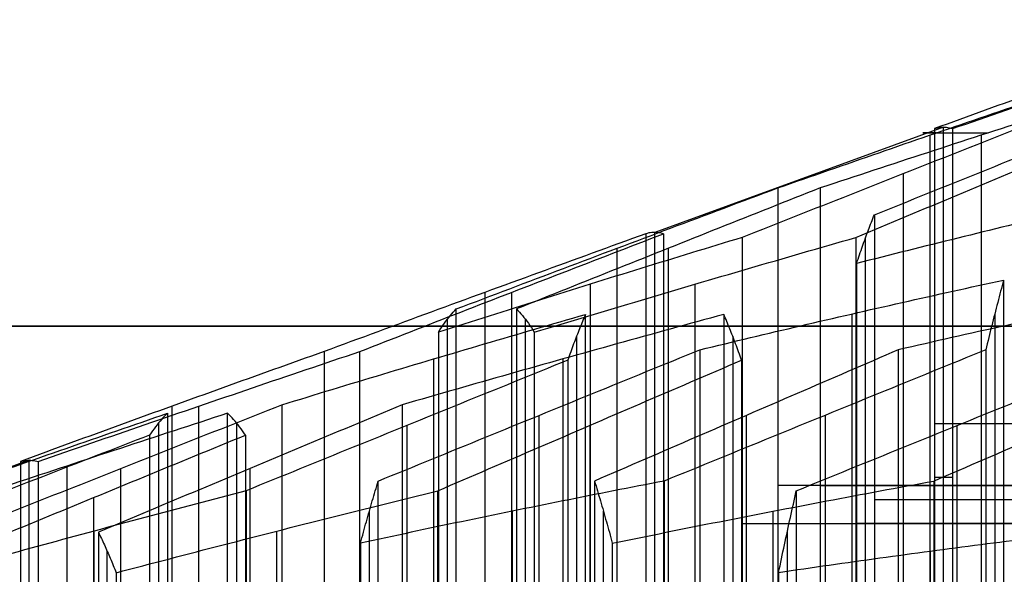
# Model space of a CAD drawing. Header units: centimetres. Extents: x -2.49 to 2.49, y -2.2 to 3.1.
# Tile 480 of 656: x -0.3723 to -0.2973, y -0.7964 to -0.7542. Entities that reach past the tile are written whole.
import ezdxf

# ---------------------------------------------------------------- set-up
doc = ezdxf.new("R2010")
doc.units = ezdxf.units.CM
doc.layers.add('Default', color=7, linetype='Continuous', true_color=0x000000)

# ---------------------------------------------------------------- blocks, each defined once
blk = doc.blocks.new('18388')
at = {"layer": 'Default'}
for p, q in [((-3.01971, 13.77642, -0.1488), (-3.23945, 13.69634, -0.15963)), ((-3.01975, 13.24431, -0.1488), (-3.01975, 13.7764, -0.1488)), ((-3.03021, 13.77025, 0.24794), (-3.03021, 13.23816, 0.24794)), ((-2.99115, 13.77025, -0.54465), (-2.99115, 13.23816, -0.54465)), ((-3.05051, 13.74086, 0.65994), (-3.05051, 13.20877, 0.65994)), ((-3.23948, 13.69633, -0.15963), (-3.23948, 13.16424, -0.15963)), ((-3.07911, 13.15999, 1.05579), (-3.07911, 13.69208, 1.05579)), ((-3.26808, 13.15216, 0.23622), (-3.26808, 13.68425, 0.23622)), ((-3.22902, 13.15216, -0.55637), (-3.22902, 13.68425, -0.55637)), ((-3.28838, 13.12484, 0.64822), (-3.28838, 13.65693, 0.64822)), ((-3.20872, 13.12484, -0.96837), (-3.20872, 13.65693, -0.96837)), ((-3.36857, 13.65069, 0.04051), (-3.36857, 13.1186, 0.04051)), ((-3.34827, 13.65069, -0.37149), (-3.34827, 13.1186, -0.37149)), ((-3.08957, 13.63425, 1.45253), (-3.08957, 13.10216, 1.45253)), ((-2.98078, 13.63425, 1.66439), (-2.98078, 13.10216, 1.66439)), ((-3.39716, 13.09812, 0.43636), (-3.39716, 13.63021, 0.43636)), ((-3.33781, 13.09812, -0.76823), (-3.33781, 13.63021, -0.76823)), ((-3.29884, 13.61736, 1.04496), (-3.29884, 13.08527, 1.04496)), ((-3.18013, 13.61736, -1.36422), (-3.18013, 13.08527, -1.36422)), ((-3.40762, 13.60003, 0.8331), (-3.40762, 13.06795, 0.8331)), ((-3.30921, 13.60003, -1.16408), (-3.30921, 13.06795, -1.16408)), ((-3.60644, 13.03207, 0.02879), (-3.60644, 13.56416, 0.02879)), ((-3.58613, 13.03207, -0.38321), (-3.58613, 13.56416, -0.38321)), ((-3.6169, 13.55131, 0.42553), (-3.6169, 13.01923, 0.42553)), ((-3.55754, 13.55131, -0.77906), (-3.55754, 13.01923, -0.77906)), ((-3.32743, 13.025, 1.44081), (-3.32743, 13.55709, 1.44081)), ((-3.16967, 13.025, -1.76096), (-3.16967, 13.55709, -1.76096)), ((-3.10987, 13.55709, 1.86453), (-3.10987, 13.025, 1.86453)), ((-2.79542, 13.55067, 0.13759), (-3.02652, 13.55067, -0.01147)), ((-2.76835, 13.55067, -0.41175), (-3.01298, 13.55067, -0.28613)), ((-3.42792, 13.54942, 1.2451), (-3.42792, 13.01733, 1.2451)), ((-3.28891, 13.54942, -1.57608), (-3.28891, 13.01733, -1.57608)), ((-3.00938, 13.01733, 2.06024), (-3.00938, 13.54942, 2.06024)), ((-3.71519, 13.52298, -0.18307), (-3.93493, 13.4429, -0.1939)), ((-3.71522, 12.99088, -0.18307), (-3.71522, 13.52297, -0.18307)), ((-3.68662, 13.51857, -0.57892), (-3.68662, 12.98648, -0.57892)), ((-3.64549, 12.98463, 0.82138), (-3.64549, 13.51672, 0.82138)), ((-3.54708, 12.98463, -1.1758), (-3.54708, 13.51672, -1.1758)), ((-3.01298, 13.50981, -0.28613), (-3.02652, 13.50981, -0.01147)), ((-2.91466, 13.50378, 0.32247), (-3.14576, 13.50378, 0.17341)), ((-3.11347, 13.50378, -0.48184), (-2.86884, 13.50378, -0.60745)), ((-3.66632, 13.49452, -0.99092), (-3.66632, 12.96243, -0.99092)), ((-2.8277, 13.49278, 0.79284), (-3.07234, 13.49278, 0.91846)), ((-3.45652, 12.9521, 1.64095), (-3.45652, 13.48419, 1.64095)), ((-3.34774, 12.9521, 1.85281), (-3.34774, 13.48419, 1.85281)), ((-3.27845, 12.9521, -1.97282), (-3.27845, 13.48419, -1.97282)), ((-3.14936, 12.9521, -2.17296), (-3.14936, 13.48419, -2.17296)), ((-3.66579, 12.93701, 1.23338), (-3.66579, 13.4691, 1.23338)), ((-3.52678, 12.93701, -1.5878), (-3.52678, 13.4691, -1.5878)), ((-3.17283, 13.47474, 0.72275), (-2.92819, 13.47474, 0.59714)), ((-3.13846, 12.93701, 2.26038), (-3.13846, 13.4691, 2.26038)), ((-2.8553, 13.47474, -0.88212), (-3.0864, 13.47474, -1.03118)), ((-3.65586, 12.92149, -1.38766), (-3.65586, 13.45358, -1.38766)), ((-3.02968, 12.92149, 2.47224), (-3.02968, 13.45358, 2.47224))]:
    blk.add_line(p, q, dxfattribs=at)
at = {"layer": 'Default', "extrusion": (0, -1, 0)}
for centre, radius, start, end in [((0, 0, -13.77202), 3.03545, 175.25172, 190.3903), ((0, 0, -13.625), 10.725, 90, 270)]:
    blk.add_arc(centre, radius, start, end, dxfattribs=at)
at = {"layer": 'Default'}
for points, degree in [([(-2.79542, 13.85816, 0.13759), (-2.82113, 13.8491, 0.121), (-2.87254, 13.83088, 0.08785), (-2.94957, 13.80325, 0.03816), (-3.00088, 13.78462, 0.00507), (-3.02652, 13.77527, -0.01147)], 3), ([(-3.01298, 13.77527, -0.28613), (-2.98584, 13.78462, -0.30007), (-2.93153, 13.80325, -0.32796), (-2.84998, 13.83088, -0.36983), (-2.79557, 13.8491, -0.39777), (-2.76835, 13.85816, -0.41175)], 3), ([(-3.14576, 13.73013, 0.17341), (-3.12012, 13.73912, 0.18995), (-3.06882, 13.757, 0.22303), (-2.99179, 13.78345, 0.27272), (-2.94038, 13.80087, 0.30588), (-2.91466, 13.80951, 0.32247)], 3), ([(-2.86884, 13.80951, -0.60745), (-2.89606, 13.80087, -0.59347), (-2.95048, 13.78345, -0.56553), (-3.03203, 13.757, -0.52366), (-3.08633, 13.73912, -0.49578), (-3.11347, 13.73013, -0.48184)], 3), ([(-3.07234, 13.7097, 0.91846), (-3.04517, 13.72063, 0.90451), (-2.99083, 13.74247, 0.8766), (-2.90929, 13.77522, 0.83473), (-2.8549, 13.79704, 0.80681), (-2.8277, 13.80795, 0.79284)], 3), ([(-2.92819, 13.78913, 0.59714), (-2.9554, 13.77841, 0.61111), (-3.00981, 13.75695, 0.63904), (-3.09135, 13.72472, 0.68091), (-3.14568, 13.7032, 0.70881), (-3.17283, 13.69244, 0.72275)], 3), ([(-3.0864, 13.69244, -1.03118), (-3.06075, 13.7032, -1.01463), (-3.00943, 13.72472, -0.98153), (-2.9324, 13.75695, -0.93185), (-2.88101, 13.77841, -0.8987), (-2.8553, 13.78913, -0.88212)], 3), ([(-3.02652, 13.77527, -0.01147), (-3.02501, 13.77577, -0.04198), (-3.022, 13.77644, -0.10302), (-3.01749, 13.77644, -0.19458), (-3.01449, 13.77577, -0.25562), (-3.01298, 13.77527, -0.28613)], 3), ([(-3.02652, 13.77527, -0.01147), (-3.02652, 13.50922, -0.01147), (-3.02652, 13.24318, -0.01147)], 2), ([(-3.01298, 13.77527, -0.28613), (-3.01298, 13.50922, -0.28613), (-3.01298, 13.24318, -0.28613)], 2), ([(-3.3904, 13.63804, 0.29903), (-3.36323, 13.64834, 0.28508), (-3.3089, 13.66889, 0.25718), (-3.22735, 13.69959, 0.21531), (-3.17296, 13.71997, 0.18738), (-3.14576, 13.73013, 0.17341)], 3), ([(-3.11347, 13.73013, -0.48184), (-3.13917, 13.71997, -0.49842), (-3.19055, 13.69959, -0.53155), (-3.26758, 13.66889, -0.58124), (-3.31891, 13.64834, -0.61435), (-3.34457, 13.63804, -0.6309)], 3), ([(-3.14576, 13.73013, 0.17341), (-3.14576, 13.46409, 0.17341), (-3.14576, 13.19805, 0.17341)], 2), ([(-3.11347, 13.73013, -0.48184), (-3.11347, 13.46409, -0.48184), (-3.11347, 13.19805, -0.48184)], 2), ([(-2.85477, 13.72868, 1.34218), (-2.8805, 13.72277, 1.32558), (-2.93193, 13.71072, 1.29241), (-3.00897, 13.69205, 1.24273), (-3.06025, 13.67917, 1.20965), (-3.08587, 13.67264, 1.19312)], 3), ([(-3.08587, 13.67264, 1.19312), (-3.08437, 13.67715, 1.16266), (-3.08137, 13.68593, 1.10169), (-3.07686, 13.69827, 1.01013), (-3.07385, 13.70599, 0.94903), (-3.07234, 13.7097, 0.91846)], 3), ([(-3.07234, 13.7097, 0.91846), (-3.07234, 13.44365, 0.91846), (-3.07234, 13.17761, 0.91846)], 2), ([(-3.24625, 13.69527, -0.02229), (-3.27346, 13.6854, -0.00833), (-3.32785, 13.6656, 0.0196), (-3.4094, 13.63575, 0.06148), (-3.46373, 13.61573, 0.08937), (-3.49089, 13.6057, 0.10332)], 3), ([(-3.46382, 13.6057, -0.44602), (-3.43816, 13.61573, -0.42947), (-3.38684, 13.63575, -0.39637), (-3.3098, 13.6656, -0.34668), (-3.25842, 13.6854, -0.31354), (-3.23272, 13.69527, -0.29696)], 3), ([(-3.17283, 13.69244, 0.72275), (-3.19855, 13.68465, 0.70616), (-3.24997, 13.66891, 0.673), (-3.327, 13.64492, 0.62331), (-3.3783, 13.62863, 0.59023), (-3.40393, 13.62043, 0.57369)], 3), ([(-3.33104, 13.62043, -0.90556), (-3.3039, 13.62863, -0.9195), (-3.24961, 13.64492, -0.94738), (-3.16806, 13.66891, -0.98925), (-3.11363, 13.68465, -1.01719), (-3.0864, 13.69244, -1.03118)], 3), ([(-3.23272, 13.69527, -0.29696), (-3.23422, 13.69574, -0.26644), (-3.23723, 13.69637, -0.20541), (-3.24174, 13.69637, -0.11385), (-3.24475, 13.69574, -0.05281), (-3.24625, 13.69527, -0.02229)], 3), ([(-3.24625, 13.69527, -0.02229), (-3.24625, 13.42923, -0.02229), (-3.24625, 13.16318, -0.02229)], 2), ([(-3.23272, 13.69527, -0.29696), (-3.23272, 13.42923, -0.29696), (-3.23272, 13.16318, -0.29696)], 2), ([(-3.17283, 13.69244, 0.72275), (-3.17283, 13.42639, 0.72275), (-3.17283, 13.16035, 0.72275)], 2), ([(-3.0864, 13.69244, -1.03118), (-3.0864, 13.42639, -1.03118), (-3.0864, 13.16035, -1.03118)], 2), ([(-3.08587, 13.67264, 1.19312), (-3.08587, 13.4066, 1.19312), (-3.08587, 13.14055, 1.19312)], 2), ([(-3.20512, 13.60702, 1.378), (-3.17949, 13.61321, 1.39453), (-3.1282, 13.62542, 1.42761), (-3.05117, 13.64308, 1.4773), (-2.99974, 13.65446, 1.51046), (-2.97402, 13.66003, 1.52706)], 3), ([(-2.80948, 13.66003, -1.81204), (-2.83671, 13.65446, -1.79806), (-2.89115, 13.64308, -1.77011), (-2.9727, 13.62542, -1.72824), (-3.02699, 13.61321, -1.70036), (-3.05411, 13.60702, -1.68643)], 3), ([(-2.97402, 13.66003, 1.52706), (-2.97552, 13.65446, 1.55764), (-2.97853, 13.64308, 1.61875), (-2.98305, 13.62542, 1.71031), (-2.98605, 13.61321, 1.77127), (-2.98755, 13.60702, 1.80172)], 3), ([(-2.97402, 13.66003, 1.52706), (-2.97402, 13.39398, 1.52706), (-2.97402, 13.12794, 1.52706)], 2), ([(-3.52317, 13.56512, 0.75857), (-3.49754, 13.57297, 0.77511), (-3.44625, 13.58856, 0.80819), (-3.36921, 13.61148, 0.85788), (-3.3178, 13.62649, 0.89104), (-3.29207, 13.63392, 0.90763)], 3), ([(-3.18689, 13.63392, -1.22688), (-3.21412, 13.62649, -1.2129), (-3.26855, 13.61148, -1.18496), (-3.3501, 13.58856, -1.14308), (-3.40439, 13.57297, -1.1152), (-3.43153, 13.56512, -1.10127)], 3), ([(-3.40393, 13.62043, 0.57369), (-3.40243, 13.62282, 0.5432), (-3.39942, 13.62731, 0.4822), (-3.39491, 13.63318, 0.39064), (-3.3919, 13.63652, 0.32957), (-3.3904, 13.63804, 0.29903)], 3), ([(-3.3904, 13.10595, 0.29903), (-3.3904, 13.372, 0.29903), (-3.3904, 13.63804, 0.29903)], 2), ([(-3.34457, 13.63804, -0.6309), (-3.34457, 13.372, -0.6309), (-3.34457, 13.10595, -0.6309)], 2), ([(-3.34457, 13.63804, -0.6309), (-3.34307, 13.63652, -0.66144), (-3.34006, 13.63318, -0.72251), (-3.33555, 13.62731, -0.81407), (-3.33254, 13.62282, -0.87507), (-3.33104, 13.62043, -0.90556)], 3), ([(-3.29207, 13.63392, 0.90763), (-3.29358, 13.63043, 0.9382), (-3.29659, 13.62318, 0.99929), (-3.3011, 13.61157, 1.09085), (-3.30411, 13.6033, 1.15182), (-3.30561, 13.59905, 1.1823)], 3), ([(-3.29207, 13.10183, 0.90763), (-3.29207, 13.36787, 0.90763), (-3.29207, 13.63392, 0.90763)], 2), ([(-3.17336, 13.59905, -1.50155), (-3.17486, 13.6033, -1.47108), (-3.17786, 13.61157, -1.41011), (-3.18238, 13.62318, -1.31855), (-3.18539, 13.63043, -1.25745), (-3.18689, 13.63392, -1.22688)], 3), ([(-3.18689, 13.63392, -1.22688), (-3.18689, 13.36787, -1.22688), (-3.18689, 13.10183, -1.22688)], 2), ([(-3.40393, 13.62043, 0.57369), (-3.40393, 13.35439, 0.57369), (-3.40393, 13.08835, 0.57369)], 2), ([(-3.33104, 13.62043, -0.90556), (-3.33104, 13.35439, -0.90556), (-3.33104, 13.08835, -0.90556)], 2), ([(-3.49089, 13.6057, 0.10332), (-3.51659, 13.59653, 0.08674), (-3.56799, 13.57809, 0.05359), (-3.64502, 13.5502, 0.0039), (-3.69634, 13.53145, -0.02919), (-3.72199, 13.52204, -0.04574)], 3), ([(-3.70845, 13.52204, -0.3204), (-3.6813, 13.53145, -0.33434), (-3.62698, 13.5502, -0.36224), (-3.54543, 13.57809, -0.40411), (-3.49103, 13.59653, -0.43204), (-3.46382, 13.6057, -0.44602)], 3), ([(-3.49089, 13.6057, 0.10332), (-3.49089, 13.33966, 0.10332), (-3.49089, 13.07361, 0.10332)], 2), ([(-3.46382, 13.07361, -0.44602), (-3.46382, 13.33966, -0.44602), (-3.46382, 13.6057, -0.44602)], 2), ([(-3.44975, 13.50714, 1.50362), (-3.42257, 13.51824, 1.48966), (-3.36821, 13.54044, 1.46175), (-3.28666, 13.57373, 1.41988), (-3.2323, 13.59592, 1.39196), (-3.20512, 13.60702, 1.378)], 3), ([(-3.05411, 13.60702, -1.68643), (-3.07979, 13.59592, -1.70299), (-3.13115, 13.57373, -1.73612), (-3.20818, 13.54044, -1.7858), (-3.25954, 13.51824, -1.81893), (-3.28522, 13.50714, -1.83549)], 3), ([(-2.98755, 13.60702, 1.80172), (-3.01473, 13.59592, 1.81568), (-3.0691, 13.57373, 1.8436), (-3.15064, 13.54044, 1.88547), (-3.20501, 13.51824, 1.91338), (-3.23219, 13.50714, 1.92734)], 3), ([(-3.20512, 13.60702, 1.378), (-3.20512, 13.34098, 1.378), (-3.20512, 13.07493, 1.378)], 2), ([(-3.05411, 13.60702, -1.68643), (-3.05411, 13.34098, -1.68643), (-3.05411, 13.07493, -1.68643)], 2), ([(-3.02705, 13.50714, -2.23577), (-3.00137, 13.51824, -2.2192), (-2.95001, 13.54044, -2.18608), (-2.87298, 13.57373, -2.1364), (-2.82162, 13.59592, -2.10327), (-2.79594, 13.60702, -2.08671)], 3), ([(-2.98755, 13.60702, 1.80172), (-2.98755, 13.34098, 1.80172), (-2.98755, 13.07493, 1.80172)], 2), ([(-3.30561, 13.59905, 1.1823), (-3.33279, 13.58803, 1.19626), (-3.38717, 13.56596, 1.22417), (-3.46871, 13.53287, 1.26604), (-3.52307, 13.51079, 1.29395), (-3.55024, 13.49976, 1.30791)], 3), ([(-3.40446, 13.49976, -1.65061), (-3.37879, 13.51079, -1.63405), (-3.32744, 13.53287, -1.60093), (-3.2504, 13.56596, -1.55124), (-3.19904, 13.58803, -1.51812), (-3.17336, 13.59905, -1.50155)], 3), ([(-3.30561, 13.59905, 1.1823), (-3.30561, 13.33301, 1.1823), (-3.30561, 13.06697, 1.1823)], 2), ([(-3.17336, 13.59905, -1.50155), (-3.17336, 13.33301, -1.50155), (-3.17336, 13.06697, -1.50155)], 2), ([(-3.1317, 13.49976, 2.12305), (-3.10452, 13.51079, 2.10909), (-3.05016, 13.53287, 2.08118), (-2.96862, 13.56596, 2.03931), (-2.91425, 13.58803, 2.01139), (-2.88706, 13.59905, 1.99743)], 3), ([(-3.76781, 13.46821, 0.88419), (-3.74065, 13.479, 0.87024), (-3.68632, 13.50055, 0.84234), (-3.60477, 13.53286, 0.80047), (-3.55038, 13.55437, 0.77254), (-3.52317, 13.56512, 0.75857)], 3), ([(-3.43153, 13.56512, -1.10127), (-3.45723, 13.55437, -1.11785), (-3.50861, 13.53286, -1.15099), (-3.58565, 13.50055, -1.20067), (-3.63697, 13.479, -1.23378), (-3.66263, 13.46821, -1.25033)], 3), ([(-3.52317, 13.56512, 0.75857), (-3.52317, 13.29907, 0.75857), (-3.52317, 13.03303, 0.75857)], 2), ([(-3.43153, 13.56512, -1.10127), (-3.43153, 13.29907, -1.10127), (-3.43153, 13.03303, -1.10127)], 2), ([(-3.84123, 13.47783, 0.13914), (-3.81558, 13.48694, 0.15569), (-3.76427, 13.50508, 0.18878), (-3.68724, 13.53203, 0.23847), (-3.63584, 13.54983, 0.27162), (-3.61013, 13.55868, 0.2882)], 3), ([(-3.56431, 13.55868, -0.64172), (-3.59152, 13.54983, -0.62775), (-3.64593, 13.53203, -0.59981), (-3.72748, 13.50508, -0.55794), (-3.78179, 13.48694, -0.53005), (-3.80894, 13.47783, -0.51611)], 3), ([(-3.61013, 13.55868, 0.2882), (-3.61163, 13.55725, 0.31874), (-3.61464, 13.5541, 0.37981), (-3.61915, 13.54859, 0.47137), (-3.62216, 13.54436, 0.53237), (-3.62366, 13.54211, 0.56287)], 3), ([(-3.61013, 13.55868, 0.2882), (-3.61013, 13.29263, 0.2882), (-3.61013, 13.02659, 0.2882)], 2), ([(-3.56431, 13.02659, -0.64172), (-3.56431, 13.29263, -0.64172), (-3.56431, 13.55868, -0.64172)], 2), ([(-3.55077, 13.54211, -0.91639), (-3.55227, 13.54436, -0.8859), (-3.55528, 13.54859, -0.82489), (-3.55979, 13.5541, -0.73333), (-3.5628, 13.55725, -0.67227), (-3.56431, 13.55868, -0.64172)], 3), ([(-3.62366, 13.54211, 0.56287), (-3.65088, 13.53155, 0.57684), (-3.70529, 13.51039, 0.60478), (-3.78683, 13.4786, 0.64665), (-3.84115, 13.45738, 0.67454), (-3.8683, 13.44677, 0.68848)], 3), ([(-3.78187, 13.44677, -1.06545), (-3.75623, 13.45738, -1.0489), (-3.70491, 13.4786, -1.01581), (-3.62788, 13.51039, -0.96612), (-3.57648, 13.53155, -0.93297), (-3.55077, 13.54211, -0.91639)], 3), ([(-3.62366, 13.54211, 0.56287), (-3.62366, 13.27607, 0.56287), (-3.62366, 13.01003, 0.56287)], 2), ([(-3.55077, 13.54211, -0.91639), (-3.55077, 13.27607, -0.91639), (-3.55077, 13.01003, -0.91639)], 2), ([(-3.72199, 13.52204, -0.04574), (-3.72048, 13.52245, -0.07625), (-3.71747, 13.523, -0.13729), (-3.71296, 13.523, -0.22885), (-3.70996, 13.52245, -0.28989), (-3.70845, 13.52204, -0.3204)], 3), ([(-3.72199, 13.52204, -0.04574), (-3.72199, 13.256, -0.04574), (-3.72199, 12.98995, -0.04574)], 2), ([(-3.70845, 13.52204, -0.3204), (-3.70845, 13.256, -0.3204), (-3.70845, 12.98995, -0.3204)], 2), ([(-3.23219, 13.50714, 1.92734), (-3.25791, 13.5022, 1.91075), (-3.30932, 13.49208, 1.87759), (-3.38636, 13.47632, 1.8279), (-3.43765, 13.4654, 1.79482), (-3.46329, 13.45984, 1.77828)], 3), ([(-3.46329, 13.45984, 1.77828), (-3.46179, 13.4654, 1.74782), (-3.45878, 13.47632, 1.68685), (-3.45427, 13.49208, 1.59529), (-3.45126, 13.5022, 1.53419), (-3.44975, 13.50714, 1.50362)], 3), ([(-3.44975, 12.97506, 1.50362), (-3.44975, 13.2411, 1.50362), (-3.44975, 13.50714, 1.50362)], 2), ([(-3.28522, 13.50714, -1.83549), (-3.28522, 13.2411, -1.83549), (-3.28522, 12.97506, -1.83549)], 2), ([(-3.28522, 13.50714, -1.83549), (-3.28371, 13.5022, -1.86606), (-3.2807, 13.49208, -1.92716), (-3.27619, 13.47632, -2.01872), (-3.27318, 13.4654, -2.07969), (-3.27168, 13.45984, -2.11015)], 3), ([(-3.27168, 13.45984, -2.11015), (-3.24455, 13.4654, -2.12409), (-3.19025, 13.47632, -2.15197), (-3.1087, 13.49208, -2.19384), (-3.05427, 13.5022, -2.22178), (-3.02705, 13.50714, -2.23577)], 3), ([(-3.23219, 13.50714, 1.92734), (-3.23219, 13.2411, 1.92734), (-3.23219, 12.97506, 1.92734)], 2), ([(-3.02705, 13.50714, -2.23577), (-3.02705, 13.2411, -2.23577), (-3.02705, 12.97506, -2.23577)], 2), ([(-3.55024, 13.49976, 1.30791), (-3.57596, 13.49306, 1.29132), (-3.62738, 13.47949, 1.25816), (-3.70441, 13.4587, 1.20847), (-3.75571, 13.44452, 1.17539), (-3.78134, 13.43736, 1.15885)], 3), ([(-3.64909, 13.43736, -1.52499), (-3.62196, 13.44452, -1.53893), (-3.56766, 13.4587, -1.56681), (-3.48611, 13.47949, -1.60868), (-3.43169, 13.49306, -1.63662), (-3.40446, 13.49976, -1.65061)], 3), ([(-3.55024, 13.49976, 1.30791), (-3.55024, 13.23371, 1.30791), (-3.55024, 12.96767, 1.30791)], 2), ([(-3.40446, 12.96767, -1.65061), (-3.40446, 13.23371, -1.65061), (-3.40446, 13.49976, -1.65061)], 2), ([(-3.14523, 13.43736, 2.39771), (-3.14373, 13.44452, 2.36724), (-3.14072, 13.4587, 2.30628), (-3.13621, 13.47949, 2.21472), (-3.1332, 13.49306, 2.15362), (-3.1317, 13.49976, 2.12305)], 3), ([(-3.1317, 13.49976, 2.12305), (-3.1317, 13.23371, 2.12305), (-3.1317, 12.96767, 2.12305)], 2), ([(-3.66263, 13.46821, -1.25033), (-3.66263, 13.20217, -1.25033), (-3.66263, 12.93612, -1.25033)], 2), ([(-3.66263, 13.46821, -1.25033), (-3.66112, 13.46514, -1.28088), (-3.65811, 13.45874, -1.34197), (-3.6536, 13.44846, -1.43353), (-3.6506, 13.44113, -1.49451), (-3.64909, 13.43736, -1.52499)], 3), ([(-2.91413, 13.46821, 2.54677), (-2.93984, 13.46514, 2.53018), (-2.99124, 13.45874, 2.49703), (-3.06828, 13.44846, 2.44735), (-3.11959, 13.44113, 2.41425), (-3.14523, 13.43736, 2.39771)], 3), ([(-3.46329, 13.45984, 1.77828), (-3.46329, 13.1938, 1.77828), (-3.46329, 12.92776, 1.77828)], 2), ([(-3.27168, 13.45984, -2.11015), (-3.27168, 13.1938, -2.11015), (-3.27168, 12.92776, -2.11015)], 2), ([(-3.64909, 13.43736, -1.52499), (-3.64909, 13.17131, -1.52499), (-3.64909, 12.90527, -1.52499)], 2), ([(-3.14523, 13.43736, 2.39771), (-3.14523, 13.17131, 2.39771), (-3.14523, 12.90527, 2.39771)], 2)]:
    blk.add_open_spline(points, degree=degree, dxfattribs=at)
blk = doc.blocks.new('F1610M_ASM')
at = {"layer": 'Default'}
blk.add_blockref('18388', (0, -21.4), dxfattribs=at)

msp = doc.modelspace()

# ---------------------------------------------------------------- block references
at = {"layer": 'Default', "xscale": 0.1, "yscale": 0.1, "zscale": 0.1}
msp.add_blockref('F1610M_ASM', (0, 0), dxfattribs=at)

doc.saveas('drawing.dxf')
